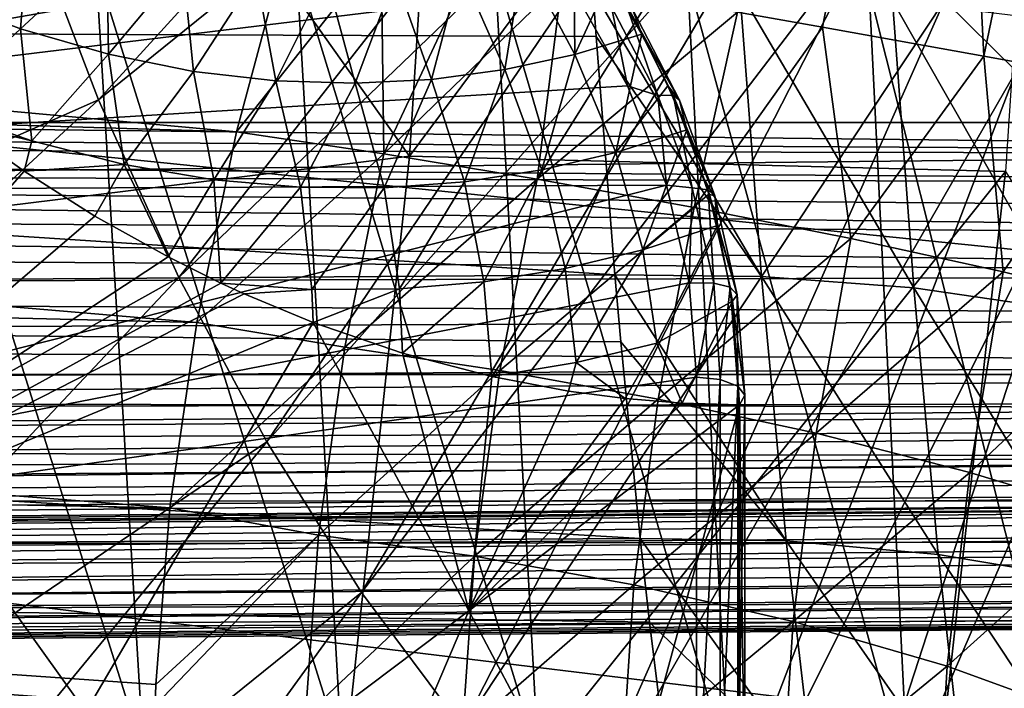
# Model space of a CAD drawing. Header units: metres. Extents: x -150 to 146, y -127 to 82.
# Tile 254 of 382: x 136.78 to 138.85, y -4.88 to -3.47. Entities that reach past the tile are written whole.
import ezdxf

# ---------------------------------------------------------------- set-up
doc = ezdxf.new("R2010")
doc.units = ezdxf.units.M
doc.layers.add('solid_ELLA_AP_WANNE_SW0001', color=7, linetype='CONTINUOUS')

msp = doc.modelspace()

# ---------------------------------------------------------------- linework, layer by layer
at = {"layer": 'solid_ELLA_AP_WANNE_SW0001'}
for points in [[(138.724854, -3.426851, -14.911821), (138.875641, -3.575693, -14.674303), (139.477798, -1.716116, -14.171123)], [(143.680542, -3.711515, 22.698561), (143.680542, -1.861683, 22.924532), (129.853088, -1.936225, 22.918356)], [(136.329132, -1.969817, 17.866669), (137.716476, -1.883253, 16.413897), (137.597672, -3.754879, 16.226753)], [(137.597672, -3.754879, 16.226753), (137.716476, -1.883253, 16.413897), (138.977554, -1.899877, 14.847219)], [(137.597672, -3.754879, 16.226753), (138.977554, -1.899877, 14.847219), (138.853317, -3.787149, 14.651514)], [(143.680542, -3.711515, 22.698561), (129.853088, -1.936225, 22.918356), (129.853088, -3.858704, 22.674004)], [(136.201752, -3.926855, 17.666016), (136.329132, -1.969817, 17.866669), (137.597672, -3.754879, 16.226753)], [(138.735916, -2.109077, -9.092521), (138.467468, -3.483314, -9.050253), (138.289093, -3.451502, -8.97487)], [(138.735916, -2.109077, -9.092521), (138.807785, -3.544276, -9.235726), (138.467468, -3.483314, -9.050253)], [(138.735916, -2.109077, -9.092521), (139.097244, -2.147763, -9.303035), (138.807785, -3.544276, -9.235726)], [(139.097244, -2.147763, -9.303035), (139.121399, -3.600797, -9.464803), (138.807785, -3.544276, -9.235726)], [(136.79129, -3.237838, -17.214554), (136.943237, -3.636398, -16.975187), (138.091995, -2.375309, -15.908734)], [(136.943237, -3.636398, -16.975187), (138.1996, -2.62227, -15.739223), (138.091995, -2.375309, -15.908734)], [(136.943237, -3.636398, -16.975187), (137.112274, -4.010255, -16.708923), (138.1996, -2.62227, -15.739223)], [(137.112274, -4.010255, -16.708923), (138.31749, -2.852327, -15.553532), (138.1996, -2.62227, -15.739223)], [(135.500458, -3.684052, 4.416141), (141.452621, -2.644453, 4.364197), (141.452621, -3.684052, 4.364197)], [(138.599243, -2.736962, 4.389098), (141.452621, -2.644453, 4.364197), (135.500458, -3.684052, 4.416141)], [(135.663254, -2.805588, 4.41472), (138.599243, -2.736962, 4.389098), (135.500458, -3.684052, 4.416141)], [(135.27803, -3.736632, -18.562263), (136.79129, -3.237838, -17.214554), (136.65744, -2.817284, -17.425398)], [(137.98407, -3.405008, 7.491854), (129.749847, -2.827664, 7.472099), (129.749847, -3.46739, 7.118553)], [(137.112274, -4.010255, -16.708923), (137.297226, -4.356872, -16.417574), (138.31749, -2.852327, -15.553532)], [(137.297226, -4.356872, -16.417574), (138.444885, -3.063998, -15.352857), (138.31749, -2.852327, -15.553532)], [(137.499329, -2.925596, -10.143402), (134.367142, -2.867496, -10.216776), (134.367142, -3.834559, -9.894504)], [(137.603653, -3.012332, -10.116083), (137.499329, -2.925596, -10.143402), (134.367142, -3.834559, -9.894504)], [(129.547379, -4.215, -4.698092), (141.452621, -4.215, -4.594197), (129.547379, -3, -4.698092)], [(129.547379, -3, -4.698092), (141.452621, -4.215, -4.594197), (141.452621, -3, -4.594197)], [(137.233353, -3.703365, -8.753208), (129.747452, -3.476222, -8.487458), (129.74968, -3.019485, -8.517437)], [(137.233353, -3.703365, -8.753208), (129.74968, -3.019485, -8.517437), (137.345688, -3.284815, -8.782707)], [(137.700317, -3.103881, -10.086604), (137.603653, -3.012332, -10.116083), (134.367142, -3.834559, -9.894504)], [(137.297226, -4.356872, -16.417574), (137.496857, -4.673892, -16.103115), (138.444885, -3.063998, -15.352857)], [(137.496857, -4.673892, -16.103115), (138.580963, -3.255919, -15.138493), (138.444885, -3.063998, -15.352857)], [(137.788864, -3.199427, -10.055083), (137.700317, -3.103881, -10.086604), (134.367142, -3.834559, -9.894504)], [(137.940399, -3.399377, -9.986464), (137.788864, -3.199427, -10.055083), (134.367142, -3.834559, -9.894504)], [(135.27803, -3.736632, -18.562263), (135.455658, -4.294338, -18.282436), (136.79129, -3.237838, -17.214554)], [(135.455658, -4.294338, -18.282436), (136.943237, -3.636398, -16.975187), (136.79129, -3.237838, -17.214554)], [(136.778641, -3.486496, -12.669081), (136.588409, -3.413286, -12.984253), (136.796265, -3.26774, -12.603523)], [(136.778641, -3.486496, -12.669081), (136.796265, -3.26774, -12.603523), (136.960831, -3.317829, -12.301731)], [(137.496857, -4.673892, -16.103115), (137.709793, -4.959164, -15.767684), (138.580963, -3.255919, -15.138493)], [(137.709793, -4.959164, -15.767684), (138.724854, -3.426851, -14.911821), (138.580963, -3.255919, -15.138493)], [(137.945953, -3.540488, -10.41291), (137.837463, -3.335475, -10.458487), (137.943527, -3.272923, -10.157015)], [(137.945953, -3.540488, -10.41291), (137.943527, -3.272923, -10.157015), (138.018921, -3.382259, -10.123404)], [(137.233353, -3.703365, -8.753208), (137.345688, -3.284815, -8.782707), (137.538544, -3.318716, -8.795866)], [(136.96373, -3.540192, -12.351028), (136.778641, -3.486496, -12.669081), (136.960831, -3.317829, -12.301731)], [(136.96373, -3.540192, -12.351028), (136.960831, -3.317829, -12.301731), (137.120529, -3.352445, -11.997687)], [(137.544006, -3.749981, -8.776349), (137.233353, -3.703365, -8.753208), (137.538544, -3.318716, -8.795866)], [(137.544006, -3.749981, -8.776349), (137.538544, -3.318716, -8.795866), (137.730133, -3.352464, -8.821799)], [(137.798538, -3.572443, -10.737603), (137.705429, -3.360851, -10.767807), (137.837463, -3.335475, -10.458487)], [(137.945953, -3.540488, -10.41291), (137.798538, -3.572443, -10.737603), (137.837463, -3.335475, -10.458487)], [(136.518311, -3.360643, -22.774389), (136.937363, -3.353655, -22.842123), (137.038101, -5.012403, -22.534781)], [(136.937363, -3.353655, -22.842123), (137.455658, -5.009817, -22.650684), (137.038101, -5.012403, -22.534781)], [(136.937363, -3.353655, -22.842123), (137.360199, -3.354023, -22.957878), (137.455658, -5.009817, -22.650684)], [(137.143173, -3.576191, -12.030795), (136.96373, -3.540192, -12.351028), (137.120529, -3.352445, -11.997687)], [(137.143173, -3.576191, -12.030795), (137.120529, -3.352445, -11.997687), (137.275024, -3.372931, -11.691896)], [(137.360199, -3.354023, -22.957878), (137.869034, -5.018981, -22.815008), (137.455658, -5.009817, -22.650684)], [(137.360199, -3.354023, -22.957878), (137.778595, -3.362412, -23.123714), (137.869034, -5.018981, -22.815008)], [(137.544006, -3.749981, -8.776349), (137.730133, -3.352464, -8.821799), (137.919632, -3.385939, -8.860396)], [(136.518311, -3.360643, -22.774389), (137.038101, -5.012403, -22.534781), (136.624374, -5.025707, -22.465363)], [(137.316605, -3.596088, -11.708934), (137.143173, -3.576191, -12.030795), (137.275024, -3.372931, -11.691896)], [(137.316605, -3.596088, -11.708934), (137.275024, -3.372931, -11.691896), (137.424118, -3.380473, -11.384769)], [(137.483765, -3.601289, -11.385885), (137.424118, -3.380473, -11.384769), (137.567627, -3.376132, -11.076646)], [(137.644455, -3.593039, -11.06201), (137.483765, -3.601289, -11.385885), (137.567627, -3.376132, -11.076646)], [(137.644455, -3.593039, -11.06201), (137.567627, -3.376132, -11.076646), (137.705429, -3.360851, -10.767807)], [(137.798538, -3.572443, -10.737603), (137.644455, -3.593039, -11.06201), (137.705429, -3.360851, -10.767807)], [(137.778595, -3.362412, -23.123714), (138.269547, -5.040559, -23.027925), (137.869034, -5.018981, -22.815008)], [(137.778595, -3.362412, -23.123714), (138.183624, -3.379233, -23.339853), (138.269547, -5.040559, -23.027925)], [(138.183624, -3.379233, -23.339853), (138.6483, -5.074766, -23.287632), (138.269547, -5.040559, -23.027925)], [(138.183624, -3.379233, -23.339853), (138.566162, -3.40458, -23.604448), (138.6483, -5.074766, -23.287632)], [(138.057159, -3.606563, -9.911353), (137.940399, -3.399377, -9.986464), (134.367142, -3.834559, -9.894504)], [(137.483765, -3.601289, -11.385885), (137.316605, -3.596088, -11.708934), (137.424118, -3.380473, -11.384769)], [(137.867126, -3.803381, -8.836138), (137.544006, -3.749981, -8.776349), (137.919632, -3.385939, -8.860396)], [(137.867126, -3.803381, -8.836138), (137.919632, -3.385939, -8.860396), (138.106216, -3.418997, -8.911494)], [(138.023605, -3.440284, -9.986195), (137.940399, -3.399377, -9.986464), (138.057159, -3.606563, -9.911353)], [(137.945953, -3.540488, -10.41291), (138.018921, -3.382259, -10.123404), (138.087387, -3.497886, -10.086387)], [(138.087387, -3.497886, -10.086387), (138.018921, -3.382259, -10.123404), (138.066666, -3.443741, -10.07016)], [(137.990875, -3.502576, 7.434658), (137.98407, -3.405008, 7.491854), (129.749847, -3.46739, 7.118553)], [(136.778641, -3.486496, -12.669081), (136.601593, -3.652633, -12.921964), (136.588409, -3.413286, -12.984253)], [(137.867126, -3.803381, -8.836138), (138.106216, -3.418997, -8.911494), (138.289093, -3.451502, -8.97487)], [(138.339096, -4.008233, 7.134456), (137.98407, -3.405008, 7.491854), (137.990875, -3.502576, 7.434658)], [(138.293671, -3.407413, 7.521577), (137.98407, -3.405008, 7.491854), (138.339096, -4.008233, 7.134456)], [(138.293671, -3.407413, 7.521577), (138.339096, -4.008233, 7.134456), (138.659897, -4.032437, 7.194417)], [(138.615494, -3.427339, 7.582894), (138.293671, -3.407413, 7.521577), (138.659897, -4.032437, 7.194417)], [(138.566162, -3.40458, -23.604448), (138.99675, -5.121305, -23.590292), (138.6483, -5.074766, -23.287632)], [(138.566162, -3.40458, -23.604448), (138.917496, -3.438195, -23.913519), (138.99675, -5.121305, -23.590292)], [(137.709793, -4.959164, -15.767684), (137.934601, -5.210748, -15.413559), (138.724854, -3.426851, -14.911821)], [(137.934601, -5.210748, -15.413559), (138.875641, -3.575693, -14.674303), (138.724854, -3.426851, -14.911821)], [(138.023605, -3.440284, -9.986195), (138.12088, -3.626771, -9.918169), (138.054138, -3.4356, -10.023838)], [(138.023605, -3.440284, -9.986195), (138.057159, -3.606563, -9.911353), (138.12088, -3.626771, -9.918169)], [(138.054138, -3.4356, -10.023838), (138.166565, -3.636664, -10.000206), (138.066666, -3.443741, -10.07016)], [(138.054138, -3.4356, -10.023838), (138.153152, -3.626168, -9.95461), (138.166565, -3.636664, -10.000206)], [(138.12088, -3.626771, -9.918169), (138.153152, -3.626168, -9.95461), (138.054138, -3.4356, -10.023838)], [(138.615494, -3.427339, 7.582894), (138.659897, -4.032437, 7.194417), (138.987366, -4.080093, 7.287276)], [(138.943985, -3.467312, 7.67957), (138.615494, -3.427339, 7.582894), (138.987366, -4.080093, 7.287276)], [(138.197342, -3.86308, -8.937596), (137.867126, -3.803381, -8.836138), (138.289093, -3.451502, -8.97487)], [(138.087387, -3.497886, -10.086387), (138.066666, -3.443741, -10.07016), (138.166565, -3.636664, -10.000206)], [(138.197342, -3.86308, -8.937596), (138.289093, -3.451502, -8.97487), (138.467468, -3.483314, -9.050253)], [(137.150055, -4.105343, -8.67672), (129.745499, -3.925015, -8.398157), (129.747452, -3.476222, -8.487458)], [(137.150055, -4.105343, -8.67672), (129.747452, -3.476222, -8.487458), (137.233353, -3.703365, -8.753208)], [(138.030502, -4.004544, 7.103974), (129.749847, -3.46739, 7.118553), (129.749847, -4.06352, 6.695589)], [(138.030502, -4.004544, 7.103974), (137.990875, -3.502576, 7.434658), (129.749847, -3.46739, 7.118553)], [(138.527267, -3.928529, -9.084673), (138.197342, -3.86308, -8.937596), (138.467468, -3.483314, -9.050253)], [(138.527267, -3.928529, -9.084673), (138.467468, -3.483314, -9.050253), (138.807785, -3.544276, -9.235726)], [(136.802414, -3.722489, -12.603941), (136.601593, -3.652633, -12.921964), (136.778641, -3.486496, -12.669081)], [(136.802414, -3.722489, -12.603941), (136.778641, -3.486496, -12.669081), (136.96373, -3.540192, -12.351028)], [(138.032349, -3.747417, -10.344387), (137.945953, -3.540488, -10.41291), (138.087387, -3.497886, -10.086387)], [(138.339096, -4.008233, 7.134456), (137.990875, -3.502576, 7.434658), (138.030502, -4.004544, 7.103974)], [(138.032349, -3.747417, -10.344387), (138.087387, -3.497886, -10.086387), (138.142166, -3.606897, -10.050141)], [(138.142166, -3.606897, -10.050141), (138.087387, -3.497886, -10.086387), (138.166565, -3.636664, -10.000206)], [(136.997208, -3.772333, -12.284475), (136.802414, -3.722489, -12.603941), (136.96373, -3.540192, -12.351028)], [(136.997208, -3.772333, -12.284475), (136.96373, -3.540192, -12.351028), (137.143173, -3.576191, -12.030795)], [(137.876694, -3.783925, -10.668827), (137.798538, -3.572443, -10.737603), (137.945953, -3.540488, -10.41291)], [(138.032349, -3.747417, -10.344387), (137.876694, -3.783925, -10.668827), (137.945953, -3.540488, -10.41291)], [(138.848007, -3.998763, -9.279668), (138.527267, -3.928529, -9.084673), (138.807785, -3.544276, -9.235726)], [(138.848007, -3.998763, -9.279668), (138.807785, -3.544276, -9.235726), (139.121399, -3.600797, -9.464803)], [(137.186081, -3.804422, -11.96322), (136.997208, -3.772333, -12.284475), (137.143173, -3.576191, -12.030795)], [(137.186081, -3.804422, -11.96322), (137.143173, -3.576191, -12.030795), (137.316605, -3.596088, -11.708934)], [(137.714142, -3.808914, -10.993176), (137.644455, -3.593039, -11.06201), (137.798538, -3.572443, -10.737603)], [(137.876694, -3.783925, -10.668827), (137.714142, -3.808914, -10.993176), (137.798538, -3.572443, -10.737603)], [(137.934601, -5.210748, -15.413559), (138.169739, -5.426935, -15.043146), (138.875641, -3.575693, -14.674303)], [(138.169739, -5.426935, -15.043146), (139.032333, -3.701486, -14.42747), (138.875641, -3.575693, -14.674303)], [(138.13913, -3.815701, -9.831199), (138.057159, -3.606563, -9.911353), (134.367142, -3.834559, -9.894504)], [(137.368668, -3.820321, -11.640666), (137.186081, -3.804422, -11.96322), (137.316605, -3.596088, -11.708934)], [(137.368668, -3.820321, -11.640666), (137.316605, -3.596088, -11.708934), (137.483765, -3.601289, -11.385885)], [(137.544754, -3.82141, -11.31721), (137.368668, -3.820321, -11.640666), (137.483765, -3.601289, -11.385885)], [(137.544754, -3.82141, -11.31721), (137.483765, -3.601289, -11.385885), (137.644455, -3.593039, -11.06201)], [(137.714142, -3.808914, -10.993176), (137.544754, -3.82141, -11.31721), (137.644455, -3.593039, -11.06201)], [(138.032349, -3.747417, -10.344387), (138.142166, -3.606897, -10.050141), (138.181763, -3.69969, -10.01827)], [(138.12088, -3.626771, -9.918169), (138.057159, -3.606563, -9.911353), (138.13913, -3.815701, -9.831199)], [(138.181763, -3.69969, -10.01827), (138.142166, -3.606897, -10.050141), (138.166565, -3.636664, -10.000206)], [(139.149734, -4.072391, -9.522632), (138.848007, -3.998763, -9.279668), (139.121399, -3.600797, -9.464803)], [(138.12088, -3.626771, -9.918169), (138.193451, -3.821761, -9.843308), (138.153152, -3.626168, -9.95461)], [(138.12088, -3.626771, -9.918169), (138.13913, -3.815701, -9.831199), (138.193451, -3.821761, -9.843308)], [(138.153152, -3.626168, -9.95461), (138.241196, -3.838621, -9.923001), (138.166565, -3.636664, -10.000206)], [(138.153152, -3.626168, -9.95461), (138.227112, -3.825583, -9.878277), (138.241196, -3.838621, -9.923001)], [(138.193451, -3.821761, -9.843308), (138.227112, -3.825583, -9.878277), (138.153152, -3.626168, -9.95461)], [(135.455658, -4.294338, -18.282436), (135.657333, -4.822834, -17.964762), (136.943237, -3.636398, -16.975187)], [(135.657333, -4.822834, -17.964762), (137.112274, -4.010255, -16.708923), (136.943237, -3.636398, -16.975187)], [(138.181763, -3.69969, -10.01827), (138.166565, -3.636664, -10.000206), (138.241196, -3.838621, -9.923001)], [(136.802414, -3.722489, -12.603941), (136.643158, -3.684439, -12.852623), (136.601593, -3.652633, -12.921964)], [(129.547424, -3.73058, 4.472807), (129.54837, -3.684052, 4.468084), (141.452621, -3.751816, 4.371105)], [(129.54837, -3.684052, 4.468084), (135.500458, -3.684052, 4.416141), (141.452621, -3.751816, 4.371105)], [(135.500458, -3.684052, 4.416141), (141.452621, -3.684052, 4.364197), (141.452621, -3.751816, 4.371105)], [(136.643158, -3.684439, -12.852623), (136.786209, -3.786412, -12.611646), (136.001373, -4.681075, -13.433618)], [(136.802414, -3.722489, -12.603941), (136.786209, -3.786412, -12.611646), (136.643158, -3.684439, -12.852623)], [(143.680542, -5.537427, 22.323462), (143.680542, -3.711515, 22.698561), (129.853088, -3.858704, 22.674004)], [(137.150055, -4.105343, -8.67672), (137.233353, -3.703365, -8.753208), (137.544006, -3.749981, -8.776349)], [(138.089233, -3.95196, -10.271518), (138.032349, -3.747417, -10.344387), (138.181763, -3.69969, -10.01827)], [(138.089233, -3.95196, -10.271518), (138.181763, -3.69969, -10.01827), (138.228363, -3.834703, -9.970221)], [(138.169739, -5.426935, -15.043146), (138.413635, -5.606258, -14.658961), (139.032333, -3.701486, -14.42747)], [(138.228363, -3.834703, -9.970221), (138.181763, -3.69969, -10.01827), (138.241196, -3.838621, -9.923001)], [(138.413635, -5.606258, -14.658961), (139.193939, -3.803419, -14.172913), (139.032333, -3.701486, -14.42747)], [(129.547424, -3.775779, 4.487003), (129.547424, -3.73058, 4.472807), (141.452621, -3.816854, 4.391572)], [(129.547424, -3.73058, 4.472807), (141.452621, -3.751816, 4.371105), (141.452621, -3.816854, 4.391572)], [(136.997208, -3.772333, -12.284475), (136.786209, -3.786412, -12.611646), (136.802414, -3.722489, -12.603941)], [(137.461487, -4.157051, -8.694766), (137.150055, -4.105343, -8.67672), (137.544006, -3.749981, -8.776349)], [(137.461487, -4.157051, -8.694766), (137.544006, -3.749981, -8.776349), (137.867126, -3.803381, -8.836138)], [(137.925476, -3.99152, -10.595761), (137.876694, -3.783925, -10.668827), (138.032349, -3.747417, -10.344387)], [(138.089233, -3.95196, -10.271518), (137.925476, -3.99152, -10.595761), (138.032349, -3.747417, -10.344387)], [(136.201752, -3.926855, 17.666016), (137.597672, -3.754879, 16.226753), (137.400482, -5.603325, 15.916131)], [(136.997208, -3.772333, -12.284475), (136.93512, -3.880927, -12.356788), (136.786209, -3.786412, -12.611646)], [(136.997208, -3.772333, -12.284475), (137.089661, -3.967253, -12.087772), (136.93512, -3.880927, -12.356788)], [(137.186081, -3.804422, -11.96322), (137.089661, -3.967253, -12.087772), (136.997208, -3.772333, -12.284475)], [(137.400482, -5.603325, 15.916131), (137.597672, -3.754879, 16.226753), (138.853317, -3.787149, 14.651514)], [(129.547379, -3.85246, 4.540564), (129.547424, -3.775779, 4.487003), (141.452621, -3.927907, 4.469135)], [(129.547424, -3.775779, 4.487003), (141.452621, -3.816854, 4.391572), (141.452621, -3.876416, 4.424755)], [(129.547424, -3.775779, 4.487003), (141.452621, -3.876416, 4.424755), (141.452621, -3.927907, 4.469135)], [(136.786209, -3.786412, -12.611646), (136.93512, -3.880927, -12.356788), (136.001373, -4.681075, -13.433618)], [(137.400482, -5.603325, 15.916131), (138.853317, -3.787149, 14.651514), (138.647171, -5.649293, 14.326784)], [(137.754684, -4.019372, -10.920042), (137.714142, -3.808914, -10.993176), (137.876694, -3.783925, -10.668827)], [(137.925476, -3.99152, -10.595761), (137.754684, -4.019372, -10.920042), (137.876694, -3.783925, -10.668827)], [(138.647171, -5.649293, 14.326784), (138.853317, -3.787149, 14.651514), (139.812515, -5.309121, 12.71721)], [(137.186081, -3.804422, -11.96322), (137.200409, -4.022111, -11.892015), (137.089661, -3.967253, -12.087772)], [(137.368668, -3.820321, -11.640666), (137.200409, -4.022111, -11.892015), (137.186081, -3.804422, -11.96322)], [(137.788071, -4.206275, -8.752418), (137.461487, -4.157051, -8.694766), (137.867126, -3.803381, -8.836138)], [(137.57692, -4.03455, -11.244154), (137.544754, -3.82141, -11.31721), (137.714142, -3.808914, -10.993176)], [(137.754684, -4.019372, -10.920042), (137.57692, -4.03455, -11.244154), (137.714142, -3.808914, -10.993176)], [(137.788071, -4.206275, -8.752418), (137.867126, -3.803381, -8.836138), (138.197342, -3.86308, -8.937596)], [(138.413635, -5.606258, -14.658961), (138.664612, -5.747498, -14.263614), (139.193939, -3.803419, -14.172913)], [(138.664612, -5.747498, -14.263614), (139.35939, -3.880835, -13.912272), (139.193939, -3.803419, -14.172913)], [(138.13913, -3.815701, -9.831199), (134.367142, -3.834559, -9.894504), (134.367142, -4.76624, -9.480928)], [(138.187057, -4.021745, -9.747819), (138.13913, -3.815701, -9.831199), (134.367142, -4.76624, -9.480928)], [(137.392319, -4.03598, -11.56785), (137.200409, -4.022111, -11.892015), (137.368668, -3.820321, -11.640666)], [(137.392319, -4.03598, -11.56785), (137.368668, -3.820321, -11.640666), (137.544754, -3.82141, -11.31721)], [(137.57692, -4.03455, -11.244154), (137.392319, -4.03598, -11.56785), (137.544754, -3.82141, -11.31721)], [(138.089233, -3.95196, -10.271518), (138.228363, -3.834703, -9.970221), (138.246521, -3.900762, -9.945976)], [(138.193451, -3.821761, -9.843308), (138.13913, -3.815701, -9.831199), (138.187057, -4.021745, -9.747819)], [(138.193451, -3.821761, -9.843308), (138.187057, -4.021745, -9.747819), (138.2388, -4.022532, -9.762118)], [(138.193451, -3.821761, -9.843308), (138.2388, -4.022532, -9.762118), (138.227112, -3.825583, -9.878277)], [(138.227112, -3.825583, -9.878277), (138.287918, -4.046838, -9.839014), (138.241196, -3.838621, -9.923001)], [(138.227112, -3.825583, -9.878277), (138.273376, -4.031098, -9.795316), (138.287918, -4.046838, -9.839014)], [(138.2388, -4.022532, -9.762118), (138.273376, -4.031098, -9.795316), (138.227112, -3.825583, -9.878277)], [(138.246521, -3.900762, -9.945976), (138.228363, -3.834703, -9.970221), (138.241196, -3.838621, -9.923001)], [(129.547379, -3.938224, 4.6147), (129.547379, -3.85246, 4.540564), (141.452621, -4.004405, 4.534147)], [(129.547379, -3.85246, 4.540564), (141.452621, -3.927907, 4.469135), (141.452621, -4.004405, 4.534147)], [(138.246521, -3.900762, -9.945976), (138.241196, -3.838621, -9.923001), (138.287918, -4.046838, -9.839014)], [(143.680542, -5.537427, 22.323462), (129.853088, -3.858704, 22.674004), (129.853088, -5.753788, 22.268677)], [(138.121643, -4.266645, -8.851359), (137.788071, -4.206275, -8.752418), (138.197342, -3.86308, -8.937596)], [(138.121643, -4.266645, -8.851359), (138.197342, -3.86308, -8.937596), (138.527267, -3.928529, -9.084673)], [(136.93512, -3.880927, -12.356788), (137.089661, -3.967253, -12.087772), (136.001373, -4.681075, -13.433618)], [(138.664612, -5.747498, -14.263614), (138.920959, -5.849695, -13.85979), (139.35939, -3.880835, -13.912272)], [(138.11908, -4.148548, -10.194002), (138.089233, -3.95196, -10.271518), (138.246521, -3.900762, -9.945976)], [(138.11908, -4.148548, -10.194002), (138.246521, -3.900762, -9.945976), (138.278091, -4.060461, -9.885321)], [(138.278091, -4.060461, -9.885321), (138.246521, -3.900762, -9.945976), (138.287918, -4.046838, -9.839014)], [(129.547379, -3.938224, 4.6147), (141.452621, -4.004405, 4.534147), (129.547379, -4.037, 4.670331)], [(137.093216, -4.49597, -8.554441), (129.744095, -4.358285, -8.251078), (129.745499, -3.925015, -8.398157)], [(137.093216, -4.49597, -8.554441), (129.745499, -3.925015, -8.398157), (137.150055, -4.105343, -8.67672)], [(135.990372, -5.858416, 17.333042), (136.201752, -3.926855, 17.666016), (137.400482, -5.603325, 15.916131)], [(138.454605, -4.338346, -8.995542), (138.121643, -4.266645, -8.851359), (138.527267, -3.928529, -9.084673)], [(138.454605, -4.338346, -8.995542), (138.527267, -3.928529, -9.084673), (138.848007, -3.998763, -9.279668)], [(137.948807, -4.189613, -10.515875), (137.925476, -3.99152, -10.595761), (138.089233, -3.95196, -10.271518)], [(138.11908, -4.148548, -10.194002), (137.948807, -4.189613, -10.515875), (138.089233, -3.95196, -10.271518)], [(137.089661, -3.967253, -12.087772), (137.200409, -4.022111, -11.892015), (136.001373, -4.681075, -13.433618)], [(137.925476, -3.99152, -10.595761), (137.771271, -4.218853, -10.838327), (137.754684, -4.019372, -10.920042)], [(137.948807, -4.189613, -10.515875), (137.771271, -4.218853, -10.838327), (137.925476, -3.99152, -10.595761)], [(138.777802, -4.420987, -9.187253), (138.454605, -4.338346, -8.995542), (138.848007, -3.998763, -9.279668)], [(138.777802, -4.420987, -9.187253), (138.848007, -3.998763, -9.279668), (139.149734, -4.072391, -9.522632)], [(129.547379, -4.037, 4.670331), (141.452621, -4.004405, 4.534147), (141.452621, -4.093093, 4.581192)], [(138.043121, -4.146197, 6.998625), (138.030502, -4.004544, 7.103974), (129.749847, -4.06352, 6.695589)], [(138.202515, -4.220302, -9.663218), (138.187057, -4.021745, -9.747819), (134.367142, -4.76624, -9.480928)], [(135.657333, -4.822834, -17.964762), (135.881653, -5.318526, -17.611401), (137.112274, -4.010255, -16.708923)], [(135.881653, -5.318526, -17.611401), (137.297226, -4.356872, -16.417574), (137.112274, -4.010255, -16.708923)], [(137.200409, -4.022111, -11.892015), (137.249512, -4.044634, -11.804375), (136.001373, -4.681075, -13.433618)], [(137.392319, -4.03598, -11.56785), (137.249512, -4.044634, -11.804375), (137.200409, -4.022111, -11.892015)], [(137.754684, -4.019372, -10.920042), (137.58345, -4.169523, -11.19382), (137.57692, -4.03455, -11.244154)], [(137.754684, -4.019372, -10.920042), (137.771271, -4.218853, -10.838327), (137.58345, -4.169523, -11.19382)], [(138.391464, -4.565432, 6.686893), (138.030502, -4.004544, 7.103974), (138.043121, -4.146197, 6.998625)], [(138.339096, -4.008233, 7.134456), (138.030502, -4.004544, 7.103974), (138.391464, -4.565432, 6.686893)], [(138.2388, -4.022532, -9.762118), (138.187057, -4.021745, -9.747819), (138.202515, -4.220302, -9.663218)], [(138.2388, -4.022532, -9.762118), (138.202515, -4.220302, -9.663218), (138.251938, -4.225232, -9.674248)], [(138.2388, -4.022532, -9.762118), (138.251938, -4.225232, -9.674248), (138.273376, -4.031098, -9.795316)], [(138.339096, -4.008233, 7.134456), (138.391464, -4.565432, 6.686893), (138.711105, -4.593994, 6.745086)], [(138.659897, -4.032437, 7.194417), (138.339096, -4.008233, 7.134456), (138.711105, -4.593994, 6.745086)], [(129.547379, -4.037, 4.670331), (141.452621, -4.093093, 4.581192), (129.547379, -4.144855, 4.705243)], [(137.392319, -4.03598, -11.56785), (137.395355, -4.10515, -11.540936), (137.249512, -4.044634, -11.804375)], [(137.57692, -4.03455, -11.244154), (137.395355, -4.10515, -11.540936), (137.392319, -4.03598, -11.56785)], [(137.57692, -4.03455, -11.244154), (137.58345, -4.169523, -11.19382), (137.395355, -4.10515, -11.540936)], [(138.273376, -4.031098, -9.795316), (138.251938, -4.225232, -9.674248), (138.289429, -4.239438, -9.706775)], [(138.273376, -4.031098, -9.795316), (138.289429, -4.239438, -9.706775), (138.287918, -4.046838, -9.839014)], [(138.659897, -4.032437, 7.194417), (138.711105, -4.593994, 6.745086), (139.037399, -4.649099, 6.83337)], [(138.987366, -4.080093, 7.287276), (138.659897, -4.032437, 7.194417), (139.037399, -4.649099, 6.83337)], [(138.083923, -4.560166, 6.655728), (129.749847, -4.06352, 6.695589), (129.749847, -4.608547, 6.208527)], [(138.083923, -4.560166, 6.655728), (138.043121, -4.146197, 6.998625), (129.749847, -4.06352, 6.695589)], [(137.249512, -4.044634, -11.804375), (137.395355, -4.10515, -11.540936), (136.001373, -4.681075, -13.433618)], [(138.11908, -4.148548, -10.194002), (138.278091, -4.060461, -9.885321), (138.172043, -4.275179, -10.046164)], [(138.278091, -4.060461, -9.885321), (138.292801, -4.279015, -9.797402), (138.172043, -4.275179, -10.046164)], [(138.278091, -4.060461, -9.885321), (138.287918, -4.046838, -9.839014), (138.304108, -4.258228, -9.749797)], [(138.278091, -4.060461, -9.885321), (138.304108, -4.258228, -9.749797), (138.292801, -4.279015, -9.797402)], [(138.287918, -4.046838, -9.839014), (138.289429, -4.239438, -9.706775), (138.304108, -4.258228, -9.749797)], [(139.081161, -4.513499, -9.42652), (138.777802, -4.420987, -9.187253), (139.149734, -4.072391, -9.522632)], [(129.547379, -4.144855, 4.705243), (141.452621, -4.093093, 4.581192), (141.452621, -4.189823, 4.608069)], [(137.395355, -4.10515, -11.540936), (136.504349, -5.630188, -12.338663), (136.001373, -4.681075, -13.433618)], [(137.395355, -4.10515, -11.540936), (137.722778, -4.712944, -10.722806), (136.504349, -5.630188, -12.338663)], [(137.093216, -4.49597, -8.554441), (137.150055, -4.105343, -8.67672), (137.461487, -4.157051, -8.694766)], [(137.58345, -4.169523, -11.19382), (137.722778, -4.712944, -10.722806), (137.395355, -4.10515, -11.540936)], [(129.547379, -4.144855, 4.705243), (141.452621, -4.189823, 4.608069), (129.547379, -4.257495, 4.718043)], [(138.391464, -4.565432, 6.686893), (138.043121, -4.146197, 6.998625), (138.083923, -4.560166, 6.655728)], [(137.406113, -4.553372, -8.56583), (137.093216, -4.49597, -8.554441), (137.461487, -4.157051, -8.694766)], [(137.406113, -4.553372, -8.56583), (137.461487, -4.157051, -8.694766), (137.788071, -4.206275, -8.752418)], [(138.11908, -4.148548, -10.194002), (138.052017, -4.265262, -10.288613), (137.948807, -4.189613, -10.515875)], [(138.11908, -4.148548, -10.194002), (138.172043, -4.275179, -10.046164), (138.052017, -4.265262, -10.288613)], [(137.58345, -4.169523, -11.19382), (137.771271, -4.218853, -10.838327), (137.722778, -4.712944, -10.722806)], [(129.547379, -4.257495, 4.718043), (141.452621, -4.189823, 4.608069), (141.452621, -4.29007, 4.61352)], [(137.734985, -4.597792, -8.623032), (137.406113, -4.553372, -8.56583), (137.788071, -4.206275, -8.752418)], [(137.734985, -4.597792, -8.623032), (137.788071, -4.206275, -8.752418), (138.121643, -4.266645, -8.851359)], [(137.948807, -4.189613, -10.515875), (137.932938, -4.249567, -10.524619), (137.771271, -4.218853, -10.838327)], [(137.948807, -4.189613, -10.515875), (138.052017, -4.265262, -10.288613), (137.932938, -4.249567, -10.524619)], [(129.547379, -4.296908, -4.688864), (141.452621, -4.215, -4.594197), (129.547379, -4.215, -4.698092)], [(141.452621, -4.271552, -4.588073), (141.452621, -4.215, -4.594197), (129.547379, -4.296908, -4.688864)], [(138.202515, -5.173229, -9.188385), (138.202515, -4.220302, -9.663218), (134.367142, -4.76624, -9.480928)], [(137.771271, -4.218853, -10.838327), (137.932938, -4.249567, -10.524619), (137.722778, -4.712944, -10.722806)], [(138.251938, -4.225232, -9.674248), (138.202515, -4.220302, -9.663218), (138.202515, -5.173229, -9.188385)], [(138.252151, -5.101672, -9.242245), (138.251938, -4.225232, -9.674248), (138.202515, -5.173229, -9.188385)], [(138.289429, -4.239438, -9.706775), (138.251938, -4.225232, -9.674248), (138.252151, -5.101672, -9.242245)], [(137.932938, -4.249567, -10.524619), (138.052017, -4.265262, -10.288613), (137.722778, -4.712944, -10.722806)], [(138.289383, -5.118728, -9.273143), (138.289429, -4.239438, -9.706775), (138.252151, -5.101672, -9.242245)], [(138.304108, -4.258228, -9.749797), (138.289429, -4.239438, -9.706775), (138.289383, -5.118728, -9.273143)], [(129.547379, -4.257495, 4.718043), (141.452621, -4.29007, 4.61352), (129.547379, -4.370433, 4.708223)], [(141.452621, -4.271552, -4.588073), (129.547379, -4.296908, -4.688864), (129.547379, -4.374709, -4.66164)], [(141.452621, -4.327115, -4.569229), (141.452621, -4.271552, -4.588073), (129.547379, -4.374709, -4.66164)], [(138.052017, -4.265262, -10.288613), (138.172043, -4.275179, -10.046164), (137.722778, -4.712944, -10.722806)], [(138.07077, -4.658126, -8.720367), (137.734985, -4.597792, -8.623032), (138.121643, -4.266645, -8.851359)], [(138.07077, -4.658126, -8.720367), (138.121643, -4.266645, -8.851359), (138.454605, -4.338346, -8.995542)], [(138.289383, -5.118728, -9.273143), (138.304199, -5.142429, -9.316081), (138.304108, -4.258228, -9.749797)], [(138.304108, -4.258228, -9.749797), (138.304199, -5.142429, -9.316081), (138.292801, -4.279015, -9.797402)], [(129.547379, -4.370433, 4.708223), (141.452621, -4.29007, 4.61352), (141.452621, -4.389146, 4.597288)], [(138.172043, -4.275179, -10.046164), (138.292801, -4.279015, -9.797402), (137.722778, -4.712944, -10.722806)], [(138.292801, -4.279015, -9.797402), (138.021774, -5.277168, -9.869934), (137.722778, -4.712944, -10.722806)], [(138.292801, -4.279015, -9.797402), (138.292801, -5.244691, -9.316236), (138.021774, -5.277168, -9.869934)], [(138.304199, -5.142429, -9.316081), (138.292801, -5.244691, -9.316236), (138.292801, -4.279015, -9.797402)], [(141.452621, -4.378986, -4.537144), (141.452621, -4.327115, -4.569229), (129.547379, -4.444502, -4.617786)], [(141.452621, -4.327115, -4.569229), (129.547379, -4.374709, -4.66164), (129.547379, -4.444502, -4.617786)], [(138.405685, -4.735308, -8.861643), (138.07077, -4.658126, -8.720367), (138.454605, -4.338346, -8.995542)], [(138.405685, -4.735308, -8.861643), (138.454605, -4.338346, -8.995542), (138.777802, -4.420987, -9.187253)], [(129.547379, -4.370433, 4.708223), (141.452621, -4.389146, 4.597288), (129.547379, -4.479173, 4.676174)], [(137.062073, -4.911761, -8.366493), (129.743134, -4.768624, -8.04873), (129.744095, -4.358285, -8.251078)], [(137.063797, -4.867779, -8.389462), (129.744095, -4.358285, -8.251078), (137.093216, -4.49597, -8.554441)], [(137.062073, -4.911761, -8.366493), (129.744095, -4.358285, -8.251078), (137.063797, -4.867779, -8.389462)], [(135.881653, -5.318526, -17.611401), (136.127106, -5.778043, -17.224756), (137.297226, -4.356872, -16.417574)], [(136.127106, -5.778043, -17.224756), (137.496857, -4.673892, -16.103115), (137.297226, -4.356872, -16.417574)], [(141.452621, -4.421557, -4.494724), (141.452621, -4.378986, -4.537144), (129.547379, -4.502786, -4.559502)], [(141.452621, -4.378986, -4.537144), (129.547379, -4.444502, -4.617786), (129.547379, -4.502786, -4.559502)], [(129.547379, -4.479173, 4.676174), (141.452621, -4.389146, 4.597288), (141.452621, -4.482415, 4.560133)], [(141.452621, -4.453033, -4.444631), (141.452621, -4.421557, -4.494724), (129.547379, -4.54664, -4.489709)], [(141.452621, -4.421557, -4.494724), (129.547379, -4.502786, -4.559502), (129.547379, -4.54664, -4.489709)], [(138.730453, -4.829539, -9.049025), (138.405685, -4.735308, -8.861643), (138.777802, -4.420987, -9.187253)], [(138.730453, -4.829539, -9.049025), (138.777802, -4.420987, -9.187253), (139.081161, -4.513499, -9.42652)], [(141.452621, -4.472573, -4.388789), (141.452621, -4.453033, -4.444631), (129.547379, -4.573864, -4.411908)], [(141.452621, -4.453033, -4.444631), (129.547379, -4.54664, -4.489709), (129.547379, -4.573864, -4.411908)], [(141.452621, -4.479197, -4.33), (141.452621, -4.472573, -4.388789), (129.547379, -4.583092, -4.33)], [(141.452621, -4.472573, -4.388789), (129.547379, -4.573864, -4.411908), (129.547379, -4.583092, -4.33)], [(129.547379, -4.479173, 4.676174), (141.452621, -4.482415, 4.560133), (129.547379, -4.579385, 4.623171)], [(129.547379, -4.583092, 3.569052), (129.547424, -4.591551, 3.631115), (141.452621, -4.479197, 3.569052)], [(129.547379, -4.583092, 3.569052), (141.452621, -4.479197, 3.569052), (129.547379, -4.583092, -4.33)], [(141.452621, -4.479197, 3.569052), (141.452621, -4.479197, -4.33), (129.547379, -4.583092, -4.33)], [(129.547379, -4.579385, 4.623171), (141.452621, -4.482415, 4.560133), (141.452621, -4.565508, 4.503799)], [(129.547424, -4.591551, 3.631115), (129.547409, -4.625063, 3.702114), (141.452621, -4.486282, 3.637668)], [(129.547409, -4.625063, 3.702114), (141.452621, -4.507321, 3.703579), (141.452621, -4.486282, 3.637668)], [(129.547424, -4.591551, 3.631115), (141.452621, -4.486282, 3.637668), (141.452621, -4.479197, 3.569052)], [(137.063797, -4.867779, -8.389462), (137.093216, -4.49597, -8.554441), (137.406113, -4.553372, -8.56583)], [(129.547409, -4.625063, 3.702114), (141.452621, -4.541422, 3.763779), (141.452621, -4.507321, 3.703579)], [(139.03479, -4.940096, -9.282453), (138.730453, -4.829539, -9.049025), (139.081161, -4.513499, -9.42652)], [(129.547409, -4.625063, 3.702114), (129.547379, -4.655564, 3.73746), (141.452621, -4.541422, 3.763779)], [(129.547379, -4.655564, 3.73746), (141.452637, -4.584136, 3.812907), (141.452621, -4.541422, 3.763779)], [(138.103363, -4.736508, 6.491855), (138.083923, -4.560166, 6.655728), (129.749847, -4.608547, 6.208527)], [(137.062073, -4.911761, -8.366493), (137.063797, -4.867779, -8.389462), (137.406113, -4.553372, -8.56583)], [(137.379105, -4.933098, -8.391299), (137.062073, -4.911761, -8.366493), (137.406113, -4.553372, -8.56583)], [(137.379105, -4.933098, -8.391299), (137.406113, -4.553372, -8.56583), (137.734985, -4.597792, -8.623032)], [(138.450134, -5.072987, 6.183774), (138.083923, -4.560166, 6.655728), (138.103363, -4.736508, 6.491855)], [(138.391464, -4.565432, 6.686893), (138.083923, -4.560166, 6.655728), (138.450134, -5.072987, 6.183774)], [(129.547379, -4.667077, 4.551327), (141.452621, -4.565508, 4.503799), (141.452621, -4.63454, 4.430926)], [(129.547379, -4.579385, 4.623171), (141.452621, -4.565508, 4.503799), (129.547379, -4.667077, 4.551327)], [(138.391464, -4.565432, 6.686893), (138.450134, -5.072987, 6.183774), (138.768494, -5.105945, 6.239734)], [(138.711105, -4.593994, 6.745086), (138.391464, -4.565432, 6.686893), (138.768494, -5.105945, 6.239734)], [(129.547379, -4.730777, 3.82476), (141.452637, -4.584136, 3.812907), (129.547379, -4.655564, 3.73746)], [(129.547379, -4.730777, 3.82476), (141.452621, -4.642326, 3.879623), (141.452637, -4.584136, 3.812907)], [(137.70903, -4.97274, -8.449787), (137.379105, -4.933098, -8.391299), (137.734985, -4.597792, -8.623032)], [(137.70903, -4.97274, -8.449787), (137.734985, -4.597792, -8.623032), (138.07077, -4.658126, -8.720367)], [(138.711105, -4.593994, 6.745086), (138.768494, -5.105945, 6.239734), (139.093491, -5.168186, 6.32267)], [(139.037399, -4.649099, 6.83337), (138.711105, -4.593994, 6.745086), (139.093491, -5.168186, 6.32267)], [(138.143845, -5.065749, 6.152163), (129.749847, -4.608547, 6.208527), (129.749847, -5.095606, 5.663498)], [(138.143845, -5.065749, 6.152163), (138.103363, -4.736508, 6.491855), (129.749847, -4.608547, 6.208527)], [(129.547379, -4.667077, 4.551327), (141.452621, -4.63454, 4.430926), (129.547379, -4.737572, 4.465284)], [(129.547379, -4.737572, 4.465284), (141.452621, -4.63454, 4.430926), (141.452621, -4.686291, 4.344917)], [(129.547379, -4.730777, 3.82476), (141.452621, -4.682717, 3.947537), (141.452621, -4.642326, 3.879623)], [(138.045792, -5.032842, -8.546499), (137.70903, -4.97274, -8.449787), (138.07077, -4.658126, -8.720367)], [(138.045792, -5.032842, -8.546499), (138.07077, -4.658126, -8.720367), (138.405685, -4.735308, -8.861643)], [(129.547379, -4.786826, 3.925442), (141.452621, -4.682717, 3.947537), (129.547379, -4.730777, 3.82476)], [(129.547379, -4.786826, 3.925442), (141.452621, -4.708142, 4.011782), (141.452621, -4.682717, 3.947537)], [(129.547379, -4.78995, 4.367155), (141.452621, -4.686291, 4.344917), (141.452621, -4.718344, 4.249792)], [(129.547379, -4.737572, 4.465284), (141.452621, -4.686291, 4.344917), (129.547379, -4.78995, 4.367155)], [(136.127106, -5.778043, -17.224756), (136.392014, -6.198259, -16.807459), (137.496857, -4.673892, -16.103115)], [(136.392014, -6.198259, -16.807459), (137.709793, -4.959164, -15.767684), (137.496857, -4.673892, -16.103115)], [(129.547379, -4.821406, 4.035363), (141.452621, -4.708142, 4.011782), (129.547379, -4.786826, 3.925442)], [(129.547379, -4.821406, 4.035363), (141.452621, -4.723872, 4.079893), (141.452621, -4.708142, 4.011782)], [(129.547379, -4.78995, 4.367155), (141.452621, -4.718344, 4.249792), (129.547379, -4.822203, 4.260699)], [(129.547379, -4.822203, 4.260699), (141.452621, -4.718344, 4.249792), (141.452621, -4.729197, 4.15)], [(129.547379, -4.833092, 4.15), (141.452621, -4.723872, 4.079893), (129.547379, -4.821406, 4.035363)], [(129.547379, -4.833092, 4.15), (141.452621, -4.729197, 4.15), (141.452621, -4.723872, 4.079893)], [(137.722778, -4.712944, -10.722806), (136.962891, -6.495503, -11.158125), (136.504349, -5.630188, -12.338663)], [(137.722778, -4.712944, -10.722806), (138.021774, -5.277168, -9.869934), (136.962891, -6.495503, -11.158125)], [(129.547379, -4.822203, 4.260699), (141.452621, -4.729197, 4.15), (129.547379, -4.833092, 4.15)], [(138.381531, -5.115066, -8.684954), (138.045792, -5.032842, -8.546499), (138.405685, -4.735308, -8.861643)], [(138.450134, -5.072987, 6.183774), (138.103363, -4.736508, 6.491855), (138.143845, -5.065749, 6.152163)], [(138.381531, -5.115066, -8.684954), (138.405685, -4.735308, -8.861643), (138.730453, -4.829539, -9.049025)], [(137.064224, -5.276483, -8.144067), (129.742523, -5.149012, -7.794569), (129.743134, -4.768624, -8.04873)], [(137.061813, -5.218952, -8.183204), (129.743134, -4.768624, -8.04873), (137.062073, -4.911761, -8.366493)], [(137.064224, -5.276483, -8.144067), (129.743134, -4.768624, -8.04873), (137.061813, -5.218952, -8.183204)], [(138.202515, -5.173229, -9.188385), (134.367142, -4.76624, -9.480928), (134.367142, -5.653939, -8.979868)], [(138.706909, -5.220191, -8.867084), (138.381531, -5.115066, -8.684954), (138.730453, -4.829539, -9.049025)], [(138.706909, -5.220191, -8.867084), (138.730453, -4.829539, -9.049025), (139.03479, -4.940096, -9.282453)]]:
    msp.add_3dface(points, dxfattribs=at)

doc.saveas('drawing.dxf')
